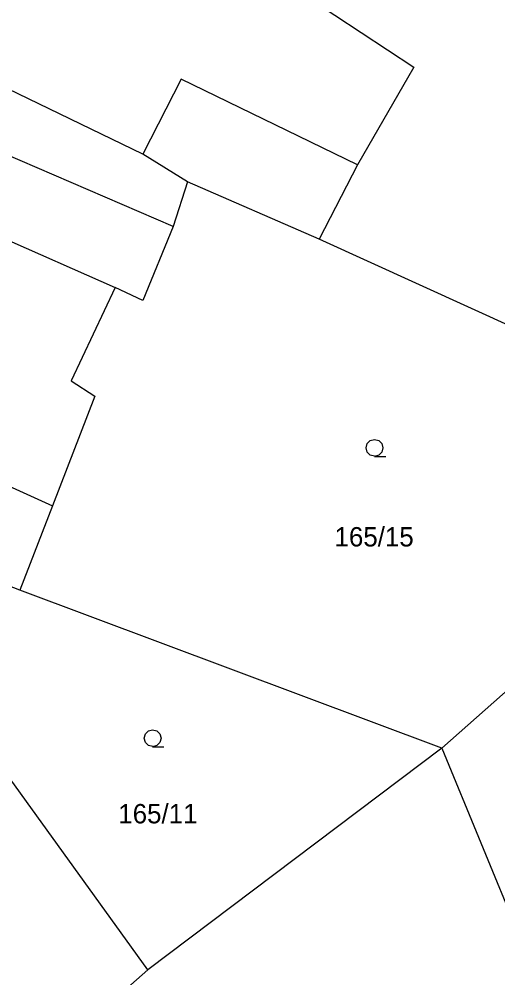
# Model space of a CAD drawing. Extents: x -757994 to -755874, y -1047691 to -1046119.
# Drawn here: x -756657.54 to -756636.52, y -1046790.14 to -1046748.07 of the extents above; entities that cross this region are included whole.
import ezdxf

# ---------------------------------------------------------------- set-up
doc = ezdxf.new("R2010")
doc.units = 0
doc.layers.add('katastrální mapa', color=7, linetype='Continuous')

msp = doc.modelspace()

# ---------------------------------------------------------------- linework, layer by layer
at = {"layer": 'katastrální mapa'}
for p, q in [((-756646.95, -1046745.71), (-756640.21, -1046750.18)), ((-756652.11, -1046754), (-756661.41, -1046749.5)), ((-756640.21, -1046750.18), (-756642.68, -1046754.47)), ((-756650.42, -1046750.71), (-756652.11, -1046754)), ((-756642.68, -1046754.47), (-756650.42, -1046750.71)), ((-756650.78, -1046757.17), (-756658.23, -1046753.95)), ((-756650.14, -1046755.21), (-756652.11, -1046754)), ((-756642.68, -1046754.47), (-756644.36, -1046757.73)), ((-756650.14, -1046755.21), (-756650.78, -1046757.17)), ((-756644.36, -1046757.73), (-756650.14, -1046755.21)), ((-756659.63, -1046757.06), (-756653.32, -1046759.85)), ((-756650.78, -1046757.17), (-756652.11, -1046760.41)), ((-756624.18, -1046766.9), (-756644.36, -1046757.73)), ((-756653.32, -1046759.85), (-756655.25, -1046763.94)), ((-756652.11, -1046760.41), (-756653.32, -1046759.85)), ((-756655.25, -1046763.94), (-756654.21, -1046764.61)), ((-756654.21, -1046764.61), (-756656.07, -1046769.42)), ((-756665.7, -1046765.06), (-756656.07, -1046769.42)), ((-756657.5, -1046773.12), (-756669.33, -1046768.68)), ((-756656.07, -1046769.42), (-756657.5, -1046773.12)), ((-756627.02, -1046769.47), (-756638.98, -1046780.06)), ((-756638.98, -1046780.06), (-756657.5, -1046773.12)), ((-756638.98, -1046780.06), (-756651.88, -1046789.79)), ((-756638.98, -1046780.06), (-756628.84, -1046804.72)), ((-756651.88, -1046789.79), (-756657.93, -1046781.41)), ((-756651.88, -1046789.79), (-756656.34, -1046793.67))]:
    msp.add_line(p, q, dxfattribs=at)
for points in [[(-756641.93, -1046767.25), (-756642.12, -1046767.2), (-756642.255, -1046767.065), (-756642.305, -1046766.88), (-756642.255, -1046766.695), (-756642.12, -1046766.56), (-756641.935, -1046766.51), (-756641.75, -1046766.56), (-756641.615, -1046766.695), (-756641.565, -1046766.885), (-756641.615, -1046767.075), (-756641.75, -1046767.21), (-756641.94, -1046767.26), (-756641.44, -1046767.26)], [(-756651.67, -1046779.99), (-756651.86, -1046779.94), (-756651.995, -1046779.805), (-756652.045, -1046779.62), (-756651.995, -1046779.435), (-756651.86, -1046779.3), (-756651.675, -1046779.25), (-756651.49, -1046779.3), (-756651.355, -1046779.435), (-756651.305, -1046779.625), (-756651.355, -1046779.815), (-756651.49, -1046779.95), (-756651.68, -1046780), (-756651.18, -1046780)]]:
    msp.add_lwpolyline(points, dxfattribs=at)

# ---------------------------------------------------------------- texts
for s, p in [('165/15', (-756643.69, -1046771.21)), ('165/11', (-756653.183, -1046783.36))]:
    msp.add_text(s, height=0.85, dxfattribs=at).set_placement(p)

doc.saveas('drawing.dxf')
